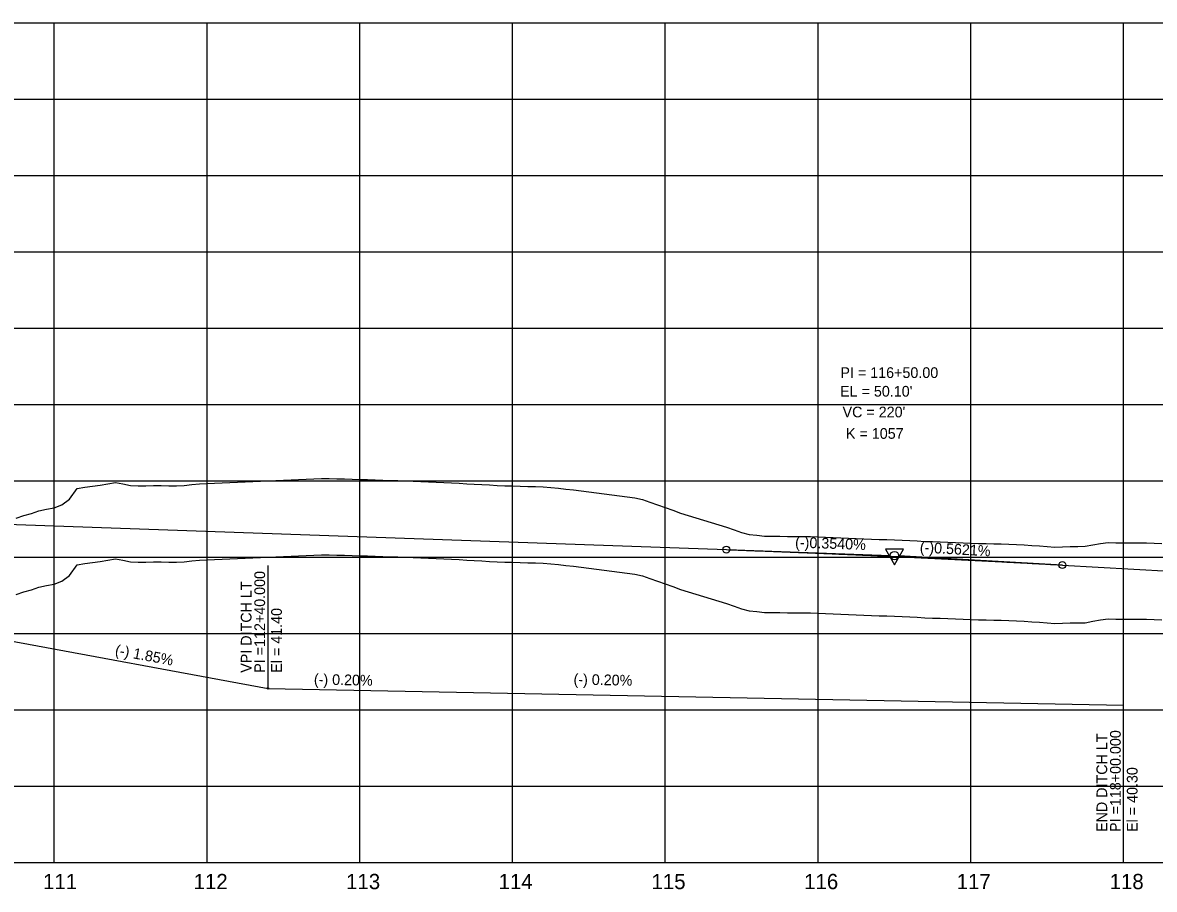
# Model space of a CAD drawing. Extents: x 2345490 to 2436403, y 465165 to 573888.
# Drawn here: x 2391401 to 2392142, y 557766 to 558334 of the extents above; entities that cross this region are included whole.
import ezdxf

# ---------------------------------------------------------------- set-up
doc = ezdxf.new("R2010")
doc.units = 0
for name, color, linetype in [('Old_Level_1', 7, 'Continuous'), ('Old_Level_2', 7, 'Continuous'), ('Old_Level_3', 7, 'Continuous'), ('Old_Level_57', 7, 'Continuous'), ('Old_Level_62', 7, 'Continuous'), ('Old_Level_63', 7, 'Continuous')]:
    doc.layers.add(name, color=color, linetype=linetype)

msp = doc.modelspace()

# ---------------------------------------------------------------- linework, layer by layer
at = {"layer": 'Old_Level_1'}
for points in [[(2391396.5425, 557959.676), (2391401.5425, 557961.3315), (2391406.5425, 557962.74075), (2391411.5425, 557964.35925), (2391416.5425, 557965.59825), (2391421.5425, 557966.47675), (2391426.5425, 557968.2725), (2391431.5425, 557972.0475), (2391436.5425, 557979.0165), (2391441.5425, 557979.9745), (2391446.5425, 557980.5135), (2391451.5425, 557981.31125), (2391456.5425, 557982.196), (2391461.5425, 557982.9475), (2391466.5425, 557982.03475), (2391471.5425, 557981.122), (2391476.5425, 557980.69925), (2391481.5425, 557980.8645), (2391486.5425, 557981.02725), (2391491.5425, 557981.009), (2391496.5425, 557980.8565), (2391501.5425, 557980.7535), (2391506.5425, 557981.079), (2391511.5425, 557981.584), (2391516.5425, 557982.04675), (2391521.5425, 557982.378), (2391526.5425, 557982.648), (2391531.5425, 557982.81), (2391536.5425, 557982.9695), (2391541.5425, 557983.12625), (2391546.5425, 557983.319), (2391551.5425, 557983.57875), (2391556.5425, 557983.8355), (2391561.5425, 557984.0895), (2391566.5425, 557984.34075), (2391571.5425, 557984.5895), (2391576.5425, 557984.809), (2391581.5425, 557985.023), (2391586.5425, 557985.23525), (2391591.5425, 557985.452), (2391596.5425, 557985.6655), (2391601.5425, 557985.605), (2391606.5425, 557985.4615), (2391611.5425, 557985.31525), (2391616.5425, 557985.1495), (2391621.5425, 557984.99775), (2391626.5425, 557984.84875), (2391631.5425, 557984.70025), (2391636.5425, 557984.55125), (2391641.5425, 557984.38075), (2391646.5425, 557984.21075), (2391651.5425, 557984.0415), (2391656.5425, 557983.879), (2391661.5425, 557983.7025), (2391666.5425, 557983.46075), (2391671.5425, 557983.21975), (2391676.5425, 557982.9795), (2391681.5425, 557982.72575), (2391686.5425, 557982.44925), (2391691.5425, 557982.17), (2391696.5425, 557981.89125), (2391701.5425, 557981.6155), (2391706.5425, 557981.34125), (2391711.5425, 557981.068), (2391716.5425, 557980.85375), (2391721.5425, 557980.7165), (2391726.5425, 557980.58025), (2391731.5425, 557980.44525), (2391736.5425, 557980.311), (2391741.5425, 557980.178), (2391746.5425, 557979.7255), (2391751.5425, 557979.1845), (2391756.5425, 557978.648), (2391761.5425, 557978.1165), (2391766.5425, 557977.5855), (2391771.5425, 557976.92725), (2391776.5425, 557976.27425), (2391781.5425, 557975.637), (2391786.5425, 557974.99275), (2391791.5425, 557974.32575), (2391796.5425, 557973.664), (2391801.5425, 557972.9835), (2391806.5425, 557971.866), (2391811.5425, 557970.1415), (2391816.5425, 557968.34325), (2391821.5425, 557966.565)], [(2391821.5425, 557966.565), (2391826.5425, 557964.773), (2391831.5425, 557962.97675), (2391836.5425, 557961.30675), (2391841.5425, 557959.831), (2391846.5425, 557958.3785), (2391851.5425, 557956.829), (2391856.5425, 557955.19725), (2391861.5425, 557953.727), (2391866.5425, 557951.95725), (2391871.5425, 557950.21225), (2391876.5425, 557948.94625), (2391881.5425, 557948.406), (2391886.5425, 557947.9295), (2391891.5425, 557947.7915), (2391896.5425, 557947.73525), (2391901.5425, 557947.67), (2391906.5425, 557947.61875), (2391911.5425, 557947.571), (2391916.5425, 557947.5265), (2391921.5425, 557947.4), (2391926.5425, 557947.1775), (2391931.5425, 557946.92775), (2391936.5425, 557946.68075), (2391941.5425, 557946.53675), (2391946.5425, 557946.308), (2391951.5425, 557946.06125), (2391956.5425, 557945.82175), (2391961.5425, 557945.7055), (2391966.5425, 557945.59275), (2391971.5425, 557945.4835), (2391976.5425, 557945.26025), (2391981.5425, 557945.01425), (2391986.5425, 557944.7285), (2391991.5425, 557944.43725), (2391996.5425, 557944.22575), (2392001.5425, 557944.02275), (2392006.5425, 557943.8225), (2392011.5425, 557943.625), (2392016.5425, 557943.472), (2392021.5425, 557943.28875), (2392026.5425, 557943.12075), (2392031.5425, 557942.98675), (2392036.5425, 557942.85475), (2392041.5425, 557942.725), (2392046.5425, 557942.59725), (2392051.5425, 557942.40125), (2392056.5425, 557942.071), (2392061.5425, 557941.74125), (2392066.5425, 557941.41325), (2392071.5425, 557941.08675), (2392076.5425, 557940.607), (2392081.5425, 557940.86425), (2392086.5425, 557941.1045), (2392091.5425, 557941.06425), (2392096.5425, 557941.16675), (2392101.5425, 557942.10775), (2392106.5425, 557943.04725), (2392111.5425, 557943.63475), (2392116.5425, 557943.4385), (2392121.5425, 557943.3605), (2392126.5425, 557943.43175), (2392131.5425, 557943.5015), (2392136.5425, 557943.41675), (2392141.5425, 557943.20475), (2392146.5425, 557942.99125)]]:
    msp.add_lwpolyline(points, dxfattribs=at)
at = {"layer": 'Old_Level_2'}
for p, q in [((2391351.5425, 558007.06225), (2391861.5425, 557989.00725)), ((2391861.5425, 557989.00725), (2391968.79425, 557985.21025)), ((2392081.5425, 557978.93), (2391974.28825, 557984.9585)), ((2392081.5425, 557978.93), (2392151.5425, 557974.99575))]:
    msp.add_line(p, q, dxfattribs=at)
msp.add_lwpolyline([(2391977.40375, 557989.22525), (2391965.66125, 557989.21075), (2391971.54475, 557979.0925)], close=True, dxfattribs=at)
for centre, radius in [((2391861.5425, 557989.00725), 2.25), ((2391971.5425, 557985.113), 2.75), ((2392081.5425, 557978.93), 2.25)]:
    msp.add_circle(centre, radius, dxfattribs=at)
msp.add_spline([(2391861.5425, 557989.00725), (2391865.9425, 557988.8505), (2391870.3425, 557988.692), (2391874.7425, 557988.5315), (2391879.1425, 557988.3695), (2391883.5425, 557988.2055), (2391887.9425, 557988.0395), (2391892.3425, 557987.872), (2391896.7425, 557987.7025), (2391901.1425, 557987.531), (2391905.5425, 557987.358), (2391909.9425, 557987.183), (2391914.3425, 557987.006), (2391918.7425, 557986.8275), (2391923.1425, 557986.647), (2391927.5425, 557986.4645), (2391931.9425, 557986.2805), (2391936.3425, 557986.0945), (2391940.7425, 557985.90675), (2391945.1425, 557985.717), (2391949.5425, 557985.5255), (2391953.9425, 557985.33225), (2391958.3425, 557985.13725), (2391962.7425, 557984.94025), (2391967.1425, 557984.74125), (2391971.5425, 557984.54075), (2391975.9425, 557984.33825), (2391980.3425, 557984.134), (2391984.7425, 557983.928), (2391989.1425, 557983.72), (2391993.5425, 557983.51025), (2391997.9425, 557983.2985), (2392002.3425, 557983.085), (2392006.7425, 557982.86975), (2392011.1425, 557982.65275), (2392015.5425, 557982.43375), (2392019.9425, 557982.213), (2392024.3425, 557981.9905), (2392028.7425, 557981.766), (2392033.1425, 557981.53975), (2392037.5425, 557981.31175), (2392041.9425, 557981.08175), (2392046.3425, 557980.85), (2392050.7425, 557980.6165), (2392055.1425, 557980.381), (2392059.5425, 557980.14375), (2392063.9425, 557979.90475), (2392068.3425, 557979.66375), (2392072.7425, 557979.421), (2392077.1425, 557979.1765), (2392081.5425, 557978.93)], degree=3, dxfattribs=at)
at = {"layer": 'Old_Level_3'}
for p, q in [((2391561.5425, 557898.113), (2391561.5425, 557978.51781)), ((2391371.5425, 557933.213), (2391561.5425, 557898.113)), ((2391561.5425, 557898.113), (2392121.5425, 557887.113)), ((2392121.5425, 557801.94697), (2392121.5425, 557887.113))]:
    msp.add_line(p, q, dxfattribs=at)
msp.add_circle((2391561.5425, 557898.113), 0.5, dxfattribs=at)
at = {"layer": 'Old_Level_57'}
for p, q in [((2381271.54275, 558334.11325), (2393041.55275, 558334.11325)), ((2391421.54225, 557784.21325), (2391421.54225, 558334.21325)), ((2391421.54225, 557784.11325), (2391421.54225, 558334.11325)), ((2391521.54225, 557784.21325), (2391521.54225, 558334.21325)), ((2391521.54225, 557784.11325), (2391521.54225, 558334.11325)), ((2391621.54225, 557784.21325), (2391621.54225, 558334.21325)), ((2391621.54225, 557784.11325), (2391621.54225, 558334.11325)), ((2391721.54225, 557784.21325), (2391721.54225, 558334.21325)), ((2391721.54225, 557784.11325), (2391721.54225, 558334.11325)), ((2391821.54225, 557784.21325), (2391821.54225, 558334.21325)), ((2391821.54225, 557784.11325), (2391821.54225, 558334.11325)), ((2391921.54225, 557784.21325), (2391921.54225, 558334.21325)), ((2391921.54225, 557784.11325), (2391921.54225, 558334.11325)), ((2392021.54225, 557784.21325), (2392021.54225, 558334.21325)), ((2392021.54225, 557784.11325), (2392021.54225, 558334.11325)), ((2392121.54225, 557784.21325), (2392121.54225, 558334.21325)), ((2392121.54225, 557784.11325), (2392121.54225, 558334.11325)), ((2381271.54275, 558284.11325), (2393041.55275, 558284.11325)), ((2381271.54275, 558234.11325), (2393041.55275, 558234.11325)), ((2381271.54275, 558184.11325), (2393041.55275, 558184.11325)), ((2381271.54275, 558134.11325), (2393041.55275, 558134.11325)), ((2381271.54275, 558084.11325), (2393041.55275, 558084.11325)), ((2381271.5425, 558034.11325), (2393041.55275, 558034.11325)), ((2381271.54275, 557984.11325), (2393041.55275, 557984.11325)), ((2381271.5425, 557934.11325), (2393041.55275, 557934.11325)), ((2381271.54275, 557884.11325), (2393041.55275, 557884.11325)), ((2381271.5425, 557834.11325), (2393041.55275, 557834.11325)), ((2381271.54275, 557784.11325), (2393041.55275, 557784.11325))]:
    msp.add_line(p, q, dxfattribs=at)
at = {"layer": 'Old_Level_62'}
for points in [[(2391396.5425, 558009.682), (2391401.5425, 558011.3375), (2391406.5425, 558012.74675), (2391411.5425, 558014.36525), (2391416.5425, 558015.60425), (2391421.5425, 558016.48275), (2391426.5425, 558018.2785), (2391431.5425, 558022.0535), (2391436.5425, 558029.0225), (2391441.5425, 558029.9805), (2391446.5425, 558030.5195), (2391451.5425, 558031.31725), (2391456.5425, 558032.202), (2391461.5425, 558032.9535), (2391466.5425, 558032.04075), (2391471.5425, 558031.128), (2391476.5425, 558030.70525), (2391481.5425, 558030.8705), (2391486.5425, 558031.03325), (2391491.5425, 558031.015), (2391496.5425, 558030.8625), (2391501.5425, 558030.7595), (2391506.5425, 558031.085), (2391511.5425, 558031.59), (2391516.5425, 558032.05275), (2391521.5425, 558032.384), (2391526.5425, 558032.654), (2391531.5425, 558032.816), (2391536.5425, 558032.9755), (2391541.5425, 558033.13225), (2391546.5425, 558033.325), (2391551.5425, 558033.58475), (2391556.5425, 558033.8415), (2391561.5425, 558034.0955), (2391566.5425, 558034.34675), (2391571.5425, 558034.5955), (2391576.5425, 558034.815), (2391581.5425, 558035.029), (2391586.5425, 558035.24125), (2391591.5425, 558035.458), (2391596.5425, 558035.6715), (2391601.5425, 558035.611), (2391606.5425, 558035.4675), (2391611.5425, 558035.32125), (2391616.5425, 558035.1555), (2391621.5425, 558035.00375), (2391626.5425, 558034.85475), (2391631.5425, 558034.70625), (2391636.5425, 558034.55725), (2391641.5425, 558034.38675), (2391646.5425, 558034.21675), (2391651.5425, 558034.0475), (2391656.5425, 558033.885), (2391661.5425, 558033.7085), (2391666.5425, 558033.46675), (2391671.5425, 558033.22575), (2391676.5425, 558032.9855), (2391681.5425, 558032.73175), (2391686.5425, 558032.45525), (2391691.5425, 558032.176), (2391696.5425, 558031.89725), (2391701.5425, 558031.6215), (2391706.5425, 558031.34725), (2391711.5425, 558031.074), (2391716.5425, 558030.85975), (2391721.5425, 558030.7225), (2391726.5425, 558030.58625), (2391731.5425, 558030.45125), (2391736.5425, 558030.317), (2391741.5425, 558030.184), (2391746.5425, 558029.7315), (2391751.5425, 558029.1905), (2391756.5425, 558028.654), (2391761.5425, 558028.1225), (2391766.5425, 558027.5915), (2391771.5425, 558026.93325), (2391776.5425, 558026.28025), (2391781.5425, 558025.643), (2391786.5425, 558024.99875), (2391791.5425, 558024.33175), (2391796.5425, 558023.67), (2391801.5425, 558022.9895), (2391806.5425, 558021.872), (2391811.5425, 558020.1475), (2391816.5425, 558018.34925), (2391821.5425, 558016.571)], [(2391821.5425, 558016.571), (2391826.5425, 558014.779), (2391831.5425, 558012.98275), (2391836.5425, 558011.31275), (2391841.5425, 558009.837), (2391846.5425, 558008.3845), (2391851.5425, 558006.835), (2391856.5425, 558005.20325), (2391861.5425, 558003.733), (2391866.5425, 558001.96325), (2391871.5425, 558000.21825), (2391876.5425, 557998.95225), (2391881.5425, 557998.412), (2391886.5425, 557997.9355), (2391891.5425, 557997.7975), (2391896.5425, 557997.74125), (2391901.5425, 557997.676), (2391906.5425, 557997.62475), (2391911.5425, 557997.577), (2391916.5425, 557997.5325), (2391921.5425, 557997.406), (2391926.5425, 557997.1835), (2391931.5425, 557996.93375), (2391936.5425, 557996.68675), (2391941.5425, 557996.54275), (2391946.5425, 557996.314), (2391951.5425, 557996.06725), (2391956.5425, 557995.82775), (2391961.5425, 557995.7115), (2391966.5425, 557995.59875), (2391971.5425, 557995.4895), (2391976.5425, 557995.26625), (2391981.5425, 557995.02025), (2391986.5425, 557994.7345), (2391991.5425, 557994.44325), (2391996.5425, 557994.23175), (2392001.5425, 557994.02875), (2392006.5425, 557993.8285), (2392011.5425, 557993.631), (2392016.5425, 557993.478), (2392021.5425, 557993.29475), (2392026.5425, 557993.12675), (2392031.5425, 557992.99275), (2392036.5425, 557992.86075), (2392041.5425, 557992.731), (2392046.5425, 557992.60325), (2392051.5425, 557992.40725), (2392056.5425, 557992.077), (2392061.5425, 557991.74725), (2392066.5425, 557991.41925), (2392071.5425, 557991.09275), (2392076.5425, 557990.613), (2392081.5425, 557990.87025), (2392086.5425, 557991.1105), (2392091.5425, 557991.07025), (2392096.5425, 557991.17275), (2392101.5425, 557992.11375), (2392106.5425, 557993.05325), (2392111.5425, 557993.64075), (2392116.5425, 557993.4445), (2392121.5425, 557993.3665), (2392126.5425, 557993.43775), (2392131.5425, 557993.5075), (2392136.5425, 557993.42275), (2392141.5425, 557993.21075), (2392146.5425, 557992.99725)]]:
    msp.add_lwpolyline(points, dxfattribs=at)
at = {"layer": 'Old_Level_63'}
msp.add_line((2381321.5425, 557784.113), (2393019.104, 557784.113), dxfattribs=at)

# ---------------------------------------------------------------- texts
at = {"layer": 'Old_Level_1'}
for s, p in [('111', (2391414.20775, 557766.613)), ('112', (2391512.756, 557766.613)), ('113', (2391612.591, 557766.613)), ('114', (2391712.4335, 557766.613)), ('115', (2391812.526, 557766.613)), ('116', (2391912.46675, 557766.613)), ('117', (2392012.3245, 557766.613)), ('118', (2392112.45, 557766.613))]:
    msp.add_text(s, height=10.000001, dxfattribs=at).set_placement(p)
at = {"layer": 'Old_Level_2'}
for s, height, p in [('PI = 116+50.00', 7.0000005, (2391936.22075, 558101.454)), ("EL = 50.10'", 7.0000005, (2391936.01325, 558089.22975)), ("VC = 220'", 7.000001, (2391937.60875, 558075.66375)), ('K = 1057', 7.000001, (2391939.857, 558061.59325))]:
    msp.add_text(s, height=height, dxfattribs=at).set_placement(p)
for s, rotation, p in [('(-)0.3540%', 357.97244444, (2391906.45075, 557990.419)), ('(-)0.5621%', 356.78296667, (2391988.04375, 557987.19025))]:
    msp.add_text(s, height=7.000001, rotation=rotation, dxfattribs=at).set_placement(p)
at = {"layer": 'Old_Level_3'}
for s, height, rotation, p in [('PI =112+40.000', 7.0000005, 90, (2391559.5425, 557908.3714)), ('VPI DITCH LT', 7.0000005, 90, (2391550.6686, 557908.3714)), ('El = 41.40', 7.000001, 90, (2391570.5425, 557908.3714)), ('(-) 1.85%', 7.000001, 349.53339444, (2391460.95161, 557920.00991)), ('(-) 0.20%', 7, 358.87469167, (2391591.46068, 557900.63608)), ('(-) 0.20%', 7, 358.87469167, (2391761.44024, 557900.63608)), ('END DITCH LT', 7.0000005, 90, (2392110.84508, 557804.10015)), ('PI =118+00.000', 7.0000005, 90, (2392119.71899, 557804.10015)), ('El = 40.30', 7.000001, 90, (2392130.71899, 557804.10015))]:
    msp.add_text(s, height=height, rotation=rotation, dxfattribs=at).set_placement(p)

doc.saveas('drawing.dxf')
